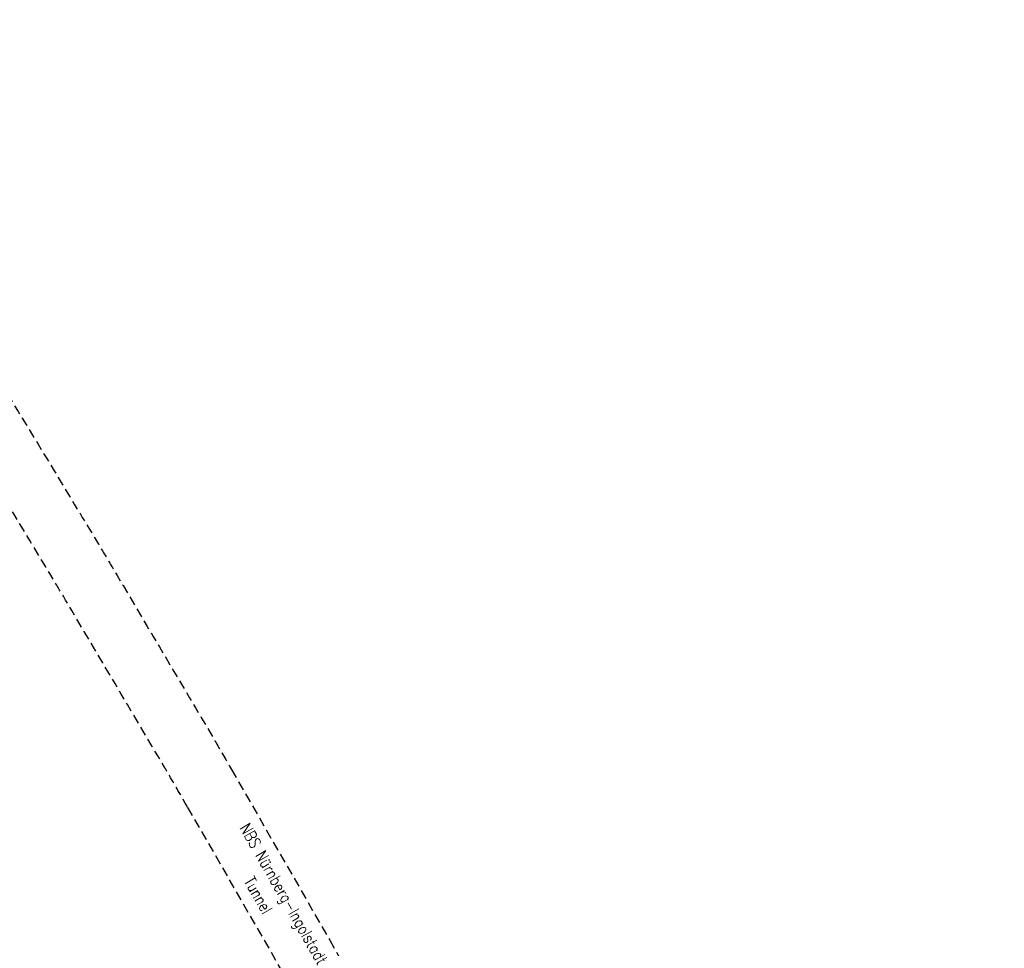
# Model space of a CAD drawing. Extents: x 459406 to 461721, y 413308 to 423218.
# Tile 263 of 276: x 460695 to 460907, y 421784 to 421984. Entities that reach past the tile are written whole.
import ezdxf

# ---------------------------------------------------------------- set-up
doc = ezdxf.new("R2010")
doc.units = 0
doc.header["$LTSCALE"] = 2
doc.header["$MEASUREMENT"] = 0
for name, pattern in [('AUSGEZOGEN', [0]), ('GESTRICH-X2', [1.5, 1, -0.5]), ('STRICHPT-X3', [3, 1.5, -0.75, 0, -0.75])]:
    doc.linetypes.add(name, pattern=pattern)
for name, color, linetype in [('ACHSE', 1, 'STRICHPT-X3'), ('FBR', 8, 'CONTINUOUS'), ('NBS', 7, 'AUSGEZOGEN')]:
    doc.layers.add(name, color=color, linetype=linetype)
doc.styles.add('ROMANS', font='romans.shx', dxfattribs={"width": 0.8})

msp = doc.modelspace()

# ---------------------------------------------------------------- linework, layer by layer
at = {"layer": 'ACHSE', "flags": 128}
msp.add_lwpolyline([(459426.66, 423071.8), (459434.7, 423063.96, 0.000009), (459443.64, 423055.23, -0.000014), (459452.58, 423046.49), (459470.47, 423029.03), (459488.36, 423011.57, 0.000028), (459497.3, 423002.83, -0.000019), (459506.25, 422994.1, -0.00001), (459515.19, 422985.37, 0.00001), (459524.14, 422976.64, 0.000005), (459533.08, 422967.9, -0.000014), (459542.03, 422959.17), (459559.91, 422941.71), (459577.8, 422924.24, 0.000014), (459586.74, 422915.51, -0.000007), (459595.69, 422906.78, -0.000007), (459604.63, 422898.05, 0.000014), (459613.58, 422889.31), (459631.47, 422871.85), (459649.35, 422854.38), (459667.24, 422836.92), (459685.13, 422819.45, 0.000014), (459694.07, 422810.72, -0.000007), (459703.02, 422801.99), (459720.91, 422784.53, 0.000016), (459724.89, 422780.63, -0.000005), (459728.88, 422776.74, -0.000854), (459731.57, 422774.11, -0.000319), (459738.76, 422767.03, -0.002071), (459745.75, 422760.08, -0.001348), (459756.42, 422749.33, -0.001735), (459764.66, 422740.93, -0.001541), (459773.86, 422731.42, -0.001535), (459782.49, 422722.39, -0.001533), (459791.08, 422713.29, -0.001538), (459799.62, 422704.14, -0.001542), (459808.08, 422694.96, -0.001544), (459816.48, 422685.73, -0.001539), (459824.84, 422676.42, -0.001534), (459833.15, 422667.06, -0.001539), (459841.38, 422657.67, -0.001538), (459850.2, 422647.48, -0.001798), (459857.69, 422638.72, -0.001274), (459867.54, 422627.04, -0.002004), (459873.76, 422619.57, -0.000175), (459878.95, 422613.28, -0.000644), (459880.36, 422611.57, -0.000005), (459885, 422605.91, 0.000011), (459889.63, 422600.26), (459905.49, 422580.93, -0.000007), (459913.42, 422571.26, 0.000013), (459921.34, 422561.6), (459937.2, 422542.27), (459953.05, 422522.94, -0.000013), (459960.98, 422513.28, 0.000013), (459968.91, 422503.61), (459984.76, 422484.28), (460000.62, 422464.95), (460016.47, 422445.62, -0.000013), (460024.4, 422435.96, 0.000013), (460032.33, 422426.29), (460048.18, 422406.97), (460064.04, 422387.64), (460079.89, 422368.31, -0.000013), (460087.82, 422358.64, 0.000013), (460095.75, 422348.98), (460111.6, 422329.65), (460127.46, 422310.32, -0.000007), (460128.88, 422308.58, -0.000001), (460143.31, 422290.99, -0.000002), (460151.24, 422281.32, 0.000015), (460159.17, 422271.66), (460175.02, 422252.33), (460190.88, 422233, -0.000013), (460198.81, 422223.34, 0.000013), (460206.73, 422213.67), (460222.59, 422194.34), (460238.44, 422175.01), (460254.3, 422155.68, -0.000013), (460262.23, 422146.02, 0.000006), (460270.15, 422136.35, 0.000006), (460286.01, 422117.03, -0.000004), (460301.86, 422097.7, -0.000002), (460317.72, 422078.37, 0.000003), (460333.57, 422059.04, 0.000003), (460349.43, 422039.71, -0.000003), (460365.28, 422020.38, -0.000003), (460381.14, 422001.05, 0.000002), (460396.99, 421981.72, 0.000004), (460412.85, 421962.39, -0.000004), (460428.7, 421943.06, -0.00001), (460444.56, 421923.73, 0.000007), (460460.41, 421904.4, 0.000007), (460476.27, 421885.08, -0.000009), (460492.12, 421865.75, -0.000004), (460500.05, 421856.08, 0.000013), (460507.98, 421846.42), (460523.83, 421827.09), (460539.69, 421807.76, -0.000013), (460547.61, 421798.09, 0.000013), (460555.54, 421788.43), (460571.4, 421769.1), (460587.25, 421749.77, -0.000006), (460593.29, 421742.41, -0.000005), (460600.58, 421733.52, -0.000221), (460600.79, 421733.26, -0.00002), (460603.1, 421730.44, -0.001396), (460609.31, 421722.81, -0.000905), (460618.83, 421711.01, -0.001598), (460625.68, 421702.42, -0.001252), (460634.36, 421691.41, -0.001248), (460642.05, 421681.57, -0.001247), (460649.7, 421671.67, -0.001249), (460657.3, 421661.73, -0.001252), (460664.84, 421651.78, -0.001254), (460672.33, 421641.77, -0.001254), (460679.77, 421631.73, -0.001248), (460687.16, 421621.65, -0.001247), (460694.51, 421611.53, -0.001248), (460701.8, 421601.38, -0.001248), (460709.04, 421591.19, -0.001255), (460716.23, 421580.97, -0.001255), (460723.37, 421570.71, -0.001253), (460730.46, 421560.4, -0.001254), (460737.49, 421550.08, -0.001245), (460744.47, 421539.73, -0.001241), (460751.41, 421529.31, -0.001249), (460758.31, 421518.84, -0.001258), (460765.12, 421508.4, -0.001258), (460771.86, 421497.94, -0.001248), (460778.61, 421487.36, -0.001243), (460785.3, 421476.76, -0.00125), (460791.9, 421466.18, -0.001256), (460798.46, 421455.55, -0.001254), (460804.97, 421444.87, -0.00125), (460811.43, 421434.16, -0.001251), (460817.84, 421423.43, -0.001246), (460824.18, 421412.67, -0.001245), (460830.48, 421401.87, -0.001251), (460836.73, 421391.03, -0.001252), (460842.91, 421380.18, -0.001256), (460849.04, 421369.28, -0.001256), (460855.12, 421358.36, -0.001246), (460861.13, 421347.43, -0.001241), (460867.11, 421336.42, -0.001247), (460873.04, 421325.39, -0.001253), (460878.89, 421314.37, -0.001261), (460884.68, 421303.32, -0.001257), (460890.44, 421292.2, -0.001248), (460896.13, 421281.06, -0.00125), (460901.76, 421269.91, -0.001246), (460907.35, 421258.72, -0.001246), (460912.87, 421247.52, -0.001249), (460918.33, 421236.28, -0.001248), (460923.75, 421225.01, -0.001253), (460929.1, 421213.72, -0.001251), (460934.41, 421202.39, -0.001254), (460939.65, 421191.04, -0.001255), (460944.83, 421179.67, -0.001251), (460949.96, 421168.27, -0.001252), (460955.03, 421156.85, -0.001247), (460960.05, 421145.4, -0.001247), (460965, 421133.92, -0.001248), (460969.9, 421122.43, -0.001246), (460974.75, 421110.9, -0.001255), (460979.54, 421099.33, -0.00126), (460984.26, 421087.78, -0.001252), (460988.91, 421076.22, -0.001243), (460993.53, 421064.56, -0.001243), (460998.11, 421052.87, -0.001254), (461002.58, 421041.26, -0.001259), (461007, 421029.6, -0.001252), (461011.39, 421017.86, -0.001245), (461015.72, 421006.11, -0.001249), (461019.97, 420994.38, -0.00125), (461024.17, 420982.61, -0.001249), (461028.31, 420970.81, -0.00125), (461032.39, 420959.01, -0.001248), (461036.42, 420947.16, -0.001254), (461040.39, 420935.29, -0.001259), (461044.29, 420923.43, -0.001252), (461048.13, 420911.58, -0.001245), (461051.92, 420899.63, -0.001244), (461055.66, 420887.66, -0.001252), (461059.32, 420875.75, -0.001256), (461062.91, 420863.81, -0.001249), (461066.47, 420851.79, -0.001248), (461069.97, 420839.76, -0.001254), (461073.39, 420827.77, -0.001253), (461076.75, 420815.75, -0.001249), (461080.06, 420803.67, -0.001247), (461083.31, 420791.58, -0.001252), (461086.49, 420779.52, -0.001251), (461089.61, 420767.44, -0.001245), (461092.68, 420755.29, -0.001248), (461095.69, 420743.15, -0.001251), (461098.63, 420731.01, -0.001257), (461101.69, 420718.09, -0.001425), (461104.33, 420706.67, -0.001081), (461107.66, 420691.93, -0.001652), (461109.79, 420682.28, -0.000251), (461111.91, 420672.48, -0.000696), (461112.67, 420668.95, -0.000002), (461114.48, 420660.43, -0.000008), (461115.03, 420657.83), (461120.24, 420633.38), (461125.45, 420608.93), (461130.65, 420584.48), (461135.85, 420560.02, -0.000004), (461138.46, 420547.8, 0.000004), (461141.06, 420535.57), (461146.27, 420511.12), (461151.47, 420486.67), (461161.88, 420437.76)], format="xyb", dxfattribs=at)
at = {"layer": 'FBR', "flags": 128}
for points in [[(460141.77, 422289.72, -0.000002), (460149.69, 422280.06, 0.000015), (460157.62, 422270.39), (460173.48, 422251.06), (460189.33, 422231.73, -0.000013), (460197.26, 422222.07, 0.000013), (460205.19, 422212.4), (460221.04, 422193.07), (460236.9, 422173.75), (460252.75, 422154.42, -0.000013), (460260.68, 422144.75, 0.000006), (460268.61, 422135.09, 0.000006), (460284.46, 422115.76, -0.000004), (460300.32, 422096.43, -0.000002), (460316.17, 422077.1, 0.000003), (460332.03, 422057.77, 0.000003), (460347.88, 422038.44, -0.000003), (460363.74, 422019.11, -0.000003), (460379.59, 421999.78, 0.000002), (460395.45, 421980.45, 0.000004), (460411.3, 421961.12, -0.000004), (460427.16, 421941.79, -0.000003), (460432.27, 421935.56, 0.000007)], [(460156.65, 422301.93, -0.000002), (460164.58, 422292.26, 0.000015), (460172.51, 422282.6), (460187.3, 422264.56)]]:
    msp.add_lwpolyline(points, format="xyb", dxfattribs=at)
at = {"layer": 'FBR'}
msp.add_lwpolyline([(460114.12, 422299.38, -0.000007), (460115.55, 422297.64), (460129.98, 422280.05, -0.000002), (460137.9, 422270.38, 0.000015), (460145.83, 422260.72), (460157.96, 422245.76)], format="xyb", dxfattribs=at)
at = {"layer": 'NBS', "linetype": 'GESTRICH-X2'}
for p, q in [((460740.75, 421822.75), (460761.88, 421786.02)), ((460731.3, 421814.62), (460751.24, 421779.95)), ((460761.88, 421786.02), (460786.34, 421742.3))]:
    msp.add_line(p, q, dxfattribs=at)
at = {"layer": 'NBS', "linetype": 'GESTRICH-X2', "flags": 128}
for points in [[(460540.48, 422133.94, -0.000648), (460546.33, 422125.8, -0.003316), (460547.46, 422124.2, -0.000189), (460574.88, 422084.82, -0.001886), (460577.6, 422080.87, -0.001341), (460591.03, 422061.14, -0.001362), (460604.15, 422041.63, -0.001414), (460618.48, 422020.08, -0.001514), (460631.74, 421999.86, -0.001657), (460644.76, 421979.75, -0.001519), (460658.82, 421957.71, -0.001518), (460672.36, 421936.21, -0.001566), (460685.35, 421915.29, -0.001608), (460699.11, 421892.83, -0.001581), (460712.95, 421869.89, -0.001355), (460716.12, 421864.57, -0.000206), (460736.9, 421829.43, -0.00287), (460737.41, 421828.56, -0.000433), (460740.75, 421822.75)], [(460731.3, 421814.62, 0.00055), (460727.12, 421821.91, 0.002972), (460726.33, 421823.25, 0.000162), (460705.03, 421859.27, 0.001366), (460702.48, 421863.53, 0.001537), (460688.72, 421886.33, 0.001549), (460674.93, 421908.85, 0.001564), (460661.84, 421929.95, 0.001547), (460648.47, 421951.18, 0.001566), (460634.74, 421972.71, 0.00164), (460621.49, 421993.17, 0.001511), (460607.85, 422013.96, 0.0015), (460593.98, 422034.82, 0.001367), (460580.27, 422055.19, 0.001483), (460567.52, 422073.9, 0.001556), (460565.11, 422077.41, 0.000137), (460537.47, 422117.14, 0.00256), (460536.35, 422118.74, 0.0005), (460530.53, 422126.9)]]:
    msp.add_lwpolyline(points, format="xyb", dxfattribs=at)

# ---------------------------------------------------------------- texts
at = {"layer": 'NBS', "style": 'ROMANS', "oblique": 360, "width": 0.8}
for s, p in [('NBS Nürnberg-Ingolstadt', (460742.44, 421810.25)), ('Tunnel', (460743.32, 421798.77))]:
    msp.add_text(s, height=2.5, rotation=299.6303, dxfattribs=at).set_placement(p)

doc.saveas('drawing.dxf')
